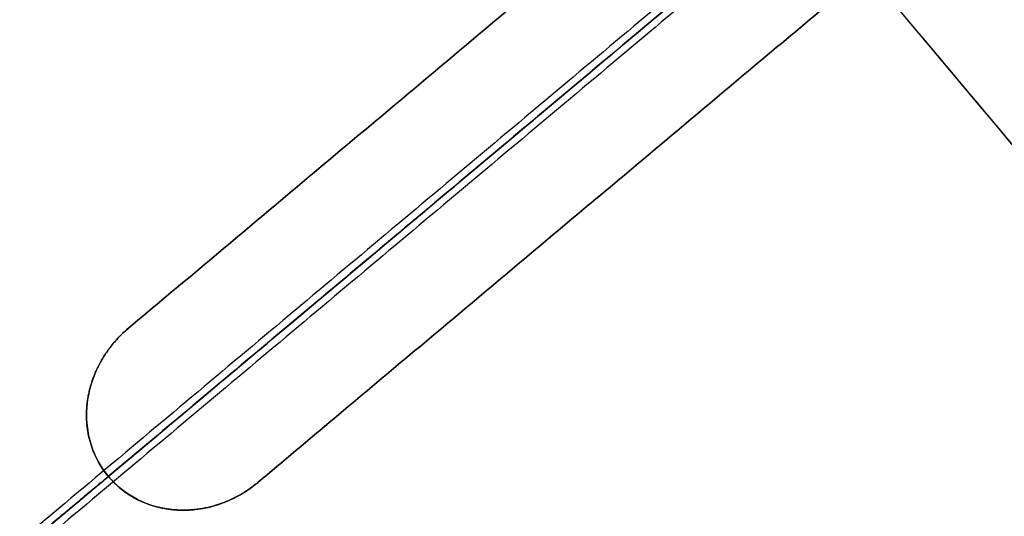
# Model space of a CAD drawing. Header units: millimetres. Extents: x -657 to 864, y -831 to 851.
# Tile 399 of 656: x 544 to 617, y -623 to -586. Entities that reach past the tile are written whole.
import ezdxf

# ---------------------------------------------------------------- set-up
doc = ezdxf.new("R2010")
doc.units = ezdxf.units.MM
doc.layers.add('Default', color=7, linetype='Continuous', true_color=0x000000)

msp = doc.modelspace()

# ---------------------------------------------------------------- linework, layer by layer
at = {"layer": 'Default'}
for points in [[(842.781, -633.288, 16.074), (715.467, -481.562, 16.074), (588.153, -329.835, 16.074)], [(842.26, -632.81, 16.311), (715.397, -481.62, 16.311), (588.534, -330.431, 16.311)], [(734.061, -340.304, 73.164), (540.134, -503.029, 73.164), (346.207, -665.753, 73.164)], [(733.511, -340.857, 72.922), (540.179, -503.082, 72.922), (346.847, -665.307, 72.922)], [(749.713, -752.794, -11.841), (602.007, -576.765, -11.841), (454.301, -400.737, -11.841)], [(749.32, -752.327, -11.588), (602.007, -576.765, -11.588), (454.693, -401.204, -11.588)], [(469.952, -813.227, 73.164), (663.88, -650.502, 73.164), (857.807, -487.778, 73.164)], [(470.502, -812.674, 72.922), (663.834, -650.449, 72.922), (857.167, -488.224, 72.922)], [(361.233, -520.242, 16.074), (488.547, -671.969, 16.074), (615.861, -823.696, 16.074)], [(361.753, -520.721, 16.311), (488.617, -671.91, 16.311), (615.48, -823.1, 16.311)], [(551.979, -608.988, 89.597), (597.203, -571.041, 89.597), (642.427, -533.094, 89.597)], [(642.427, -533.094, 89.343), (597.203, -571.041, 89.343), (551.979, -608.988, 89.343)], [(551.979, -608.988, 89.47), (597.203, -571.041, 89.47), (642.427, -533.094, 89.47)], [(561.586, -620.437, 89.343), (606.81, -582.49, 89.343), (652.034, -544.543, 89.343)], [(652.034, -544.543, 89.597), (606.81, -582.49, 89.597), (561.586, -620.437, 89.597)], [(561.586, -620.437, 89.47), (606.81, -582.49, 89.47), (652.034, -544.543, 89.47)], [(569.145, -830.855, 34.04), (713.541, -709.692, 34.04), (857.938, -588.529, 34.04)], [(569.837, -830.117, 33.823), (713.468, -709.596, 33.823), (857.099, -589.076, 33.823)], [(551.979, -608.988, 89.343), (551.979, -608.988, 89.47), (551.979, -608.988, 89.597)], [(491.237, -669.712, 89.444), (520.861, -644.854, 89.444), (550.486, -619.997, 89.444)], [(550.486, -619.997, 89.698), (520.861, -644.854, 89.698), (491.237, -669.712, 89.698)], [(550.486, -619.997, 89.698), (550.486, -619.997, 89.571), (550.486, -619.997, 89.444)], [(561.586, -620.437, 89.343), (561.586, -620.437, 89.47), (561.586, -620.437, 89.597)]]:
    msp.add_open_spline(points, degree=2, dxfattribs=at)
for points, knots in [([(391.345, -753.532, 89.698), (401.286, -745.19, 79.296), (431.658, -719.705, 50.656), (501.529, -661.076, 3.351), (563.524, -609.056, -11.841), (602.007, -576.765, -11.841)], [2.41548, 2.41548, 2.41548, 2.41548, 70.396144, 198.636056, 404.995527, 404.995527, 404.995527, 404.995527]), ([(391.899, -753.067, 89.444), (401.707, -744.837, 79.212), (431.93, -719.477, 50.758), (501.594, -661.022, 3.594), (563.548, -609.036, -11.588), (602.007, -576.765, -11.588)], [2.408267, 2.408267, 2.408267, 2.408267, 69.367076, 197.537893, 403.786179, 403.786179, 403.786179, 403.786179]), ([(749.32, -752.327, -11.588), (738.292, -739.184, 5.031), (711.826, -707.643, 38.932), (663.258, -649.762, 77.886), (625.875, -605.211, 88.548), (606.81, -582.49, 89.343)], [2.242983, 2.242983, 2.242983, 2.242983, 105.761789, 230.799194, 364.804297, 364.804297, 364.804297, 364.804297]), ([(749.713, -752.794, -11.841), (738.598, -739.548, 4.957), (712.026, -707.882, 39.052), (663.302, -649.815, 78.132), (625.891, -605.229, 88.802), (606.81, -582.49, 89.597)], [2.249859, 2.249859, 2.249859, 2.249859, 106.752723, 231.864999, 365.958826, 365.958826, 365.958826, 365.958826]), ([(551.979, -608.988, 89.343), (551.726, -609.201, 89.343), (551.485, -609.426, 89.344), (551.145, -609.781, 89.345), (550.981, -609.963, 89.346), (550.797, -610.184, 89.347), (550.708, -610.296, 89.348), (550.67, -610.344, 89.349), (550.645, -610.376, 89.349), (550.632, -610.394, 89.349), (550.433, -610.654, 89.351), (550.26, -610.905, 89.353), (550.022, -611.293, 89.357), (549.908, -611.49, 89.358), (549.785, -611.724, 89.361), (549.726, -611.842, 89.362), (549.696, -611.901, 89.363), (549.684, -611.927, 89.363), (549.676, -611.944, 89.363), (549.671, -611.953, 89.363), (549.55, -612.207, 89.366), (549.393, -612.581, 89.371), (549.242, -613.029, 89.376), (549.175, -613.255, 89.379), (549.144, -613.369, 89.38), (549.13, -613.418, 89.381), (549.122, -613.451, 89.381), (549.117, -613.469, 89.382), (549.052, -613.724, 89.385), (548.976, -614.085, 89.389), (548.918, -614.509, 89.395), (548.896, -614.722, 89.398), (548.889, -614.813, 89.399), (548.884, -614.874, 89.4), (548.882, -614.905, 89.4), (548.849, -615.404, 89.406), (548.86, -615.864, 89.412), (548.966, -616.768, 89.423), (549.061, -617.211, 89.427), (549.475, -618.52, 89.439), (549.904, -619.303, 89.444), (550.486, -619.997, 89.444)], [0, 0, 0, 0, 1.081886, 1.081886, 1.622829, 1.893301, 2.028537, 2.096155, 2.096155, 2.163772, 2.163772, 3.245659, 3.245659, 3.786602, 4.057073, 4.192309, 4.259927, 4.293736, 4.293736, 4.327545, 4.327545, 5.409431, 5.950374, 6.220846, 6.356082, 6.423699, 6.423699, 6.491317, 6.491317, 7.573204, 8.114147, 8.384618, 8.519854, 8.519854, 8.65509, 8.65509, 10.818862, 10.818862, 12.982635, 12.982635, 17.310179, 17.310179, 17.310179, 17.310179]), ([(550.486, -619.997, 89.698), (550.195, -619.649, 89.698), (549.815, -619.095, 89.696), (549.522, -618.49, 89.692), (549.346, -618.075, 89.689), (549.267, -617.861, 89.687), (549.061, -617.207, 89.681), (548.965, -616.763, 89.676), (548.886, -616.084, 89.668), (548.862, -615.742, 89.664), (548.862, -615.337, 89.659), (548.869, -615.133, 89.657), (548.873, -615.045, 89.656), (548.876, -614.986, 89.655), (548.878, -614.958, 89.654), (548.897, -614.685, 89.651), (548.938, -614.321, 89.646), (549.017, -613.899, 89.641), (549.063, -613.688, 89.638), (549.088, -613.583, 89.637), (549.1, -613.538, 89.636), (549.107, -613.508, 89.636), (549.111, -613.494, 89.636), (549.182, -613.217, 89.632), (549.302, -612.831, 89.627), (549.475, -612.391, 89.622), (549.569, -612.173, 89.62), (549.619, -612.065, 89.619), (549.644, -612.011, 89.618), (549.655, -611.988, 89.618), (549.662, -611.973, 89.617), (549.665, -611.966, 89.617), (549.799, -611.685, 89.614), (549.944, -611.421, 89.612), (550.181, -611.033, 89.608), (550.306, -610.842, 89.606), (550.46, -610.624, 89.605), (550.539, -610.516, 89.604), (550.574, -610.47, 89.603), (550.597, -610.439, 89.603), (550.608, -610.425, 89.603), (551.019, -609.888, 89.599), (551.472, -609.414, 89.597), (551.979, -608.988, 89.597)], [0, 0, 0, 0, 2.1622, 3.2433, 3.2433, 4.3244, 4.3244, 6.486601, 6.486601, 7.567701, 8.108251, 8.378526, 8.513663, 8.513663, 8.648801, 8.648801, 9.729901, 10.270451, 10.540726, 10.675863, 10.743432, 10.743432, 10.811001, 10.811001, 11.892101, 12.432651, 12.702926, 12.838064, 12.905632, 12.939417, 12.939417, 12.973201, 12.973201, 14.054301, 14.054301, 14.594851, 14.865126, 15.000264, 15.067833, 15.067833, 15.135401, 15.135401, 17.297601, 17.297601, 17.297601, 17.297601]), ([(550.486, -619.997, 89.444), (550.788, -620.356, 89.444), (551.286, -620.841, 89.442), (551.949, -621.311, 89.437), (552.251, -621.492, 89.434), (552.455, -621.608, 89.432), (552.561, -621.665, 89.431), (552.876, -621.823, 89.428), (553.091, -621.919, 89.426), (553.531, -622.088, 89.421), (553.757, -622.163, 89.418), (554.217, -622.291, 89.413), (554.566, -622.37, 89.408), (554.982, -622.433, 89.403), (555.161, -622.454, 89.401), (555.282, -622.467, 89.399), (555.341, -622.472, 89.398), (555.65, -622.497, 89.394), (556.023, -622.51, 89.39), (556.46, -622.494, 89.384), (556.68, -622.478, 89.381), (556.79, -622.468, 89.38), (556.837, -622.464, 89.38), (556.869, -622.461, 89.379), (556.883, -622.459, 89.379), (557.166, -622.429, 89.376), (557.561, -622.368, 89.371), (558.018, -622.263, 89.366), (558.245, -622.202, 89.364), (558.358, -622.169, 89.362), (558.407, -622.155, 89.362), (558.439, -622.145, 89.362), (558.454, -622.141, 89.361), (558.748, -622.05, 89.359), (559.02, -621.952, 89.356), (559.42, -621.784, 89.353), (559.619, -621.696, 89.351), (559.847, -621.583, 89.35), (559.945, -621.533, 89.349), (560.009, -621.499, 89.349), (560.04, -621.483, 89.348), (560.61, -621.176, 89.345), (561.115, -620.833, 89.343), (561.586, -620.437, 89.343)], [0, 0, 0, 0, 2.16185, 3.242775, 3.783237, 3.783237, 4.323699, 4.323699, 5.404624, 5.404624, 6.485549, 6.485549, 7.566474, 8.106936, 8.377168, 8.377168, 8.647399, 8.647399, 9.728324, 10.268786, 10.539017, 10.674133, 10.741691, 10.741691, 10.809249, 10.809249, 11.890173, 12.430636, 12.700867, 12.835983, 12.903541, 12.903541, 12.971098, 12.971098, 14.052023, 14.052023, 14.592486, 14.862717, 14.997832, 14.997832, 15.132948, 15.132948, 17.294798, 17.294798, 17.294798, 17.294798]), ([(561.586, -620.437, 89.597), (561.35, -620.635, 89.597), (561.106, -620.82, 89.598), (560.727, -621.077, 89.599), (560.535, -621.201, 89.6), (560.305, -621.336, 89.601), (560.205, -621.392, 89.601), (560.139, -621.429, 89.602), (560.104, -621.448, 89.602), (559.814, -621.605, 89.604), (559.551, -621.73, 89.606), (559.149, -621.898, 89.609), (558.946, -621.977, 89.611), (558.706, -622.06, 89.613), (558.585, -622.1, 89.614), (558.533, -622.116, 89.615), (558.498, -622.127, 89.615), (558.48, -622.133, 89.615), (558.205, -622.217, 89.618), (557.814, -622.316, 89.622), (557.353, -622.398, 89.627), (557.121, -622.431, 89.63), (557.004, -622.446, 89.631), (556.954, -622.451, 89.632), (556.921, -622.455, 89.632), (556.903, -622.457, 89.633), (556.636, -622.485, 89.636), (556.259, -622.507, 89.641), (555.823, -622.502, 89.646), (555.636, -622.493, 89.649), (555.512, -622.486, 89.65), (555.449, -622.481, 89.651), (554.413, -622.395, 89.664), (553.504, -622.141, 89.676), (551.811, -621.285, 89.693), (551.087, -620.713, 89.698), (550.486, -619.997, 89.698)], [0, 0, 0, 0, 1.083155, 1.083155, 1.624733, 1.895522, 2.030917, 2.030917, 2.166311, 2.166311, 3.249466, 3.249466, 3.791044, 4.061833, 4.197227, 4.264925, 4.264925, 4.332622, 4.332622, 5.415777, 5.957355, 6.228144, 6.363538, 6.431236, 6.431236, 6.498933, 6.498933, 7.582088, 8.123666, 8.394455, 8.394455, 8.665244, 8.665244, 12.997866, 12.997866, 17.330488, 17.330488, 17.330488, 17.330488])]:
    msp.add_open_spline(points, degree=3, knots=knots, dxfattribs=at)
at = {"layer": 'Default', "color": 18, "true_color": 0x000000}
for points in [[(600.718, -577.138, 159.539), (543.215, -625.388, 130.725), (485.713, -673.638, 101.91)], [(601.231, -577.416, 158.981), (543.729, -625.666, 130.167), (486.227, -673.916, 101.352)], [(485.898, -674.192, 102.469), (543.401, -625.942, 131.283), (600.903, -577.692, 160.097)], [(601.416, -577.97, 159.539), (543.914, -626.22, 130.725), (486.412, -674.47, 101.91)]]:
    msp.add_open_spline(points, degree=2, dxfattribs=at)
at = {"layer": 'Default'}
for points in [[(551.979, -608.988, 89.52), (545.682, -614.272, 89.52), (550.486, -619.997, 89.52)], [(550.486, -619.997, 89.52), (555.289, -625.721, 89.52), (561.586, -620.437, 89.52)]]:
    msp.add_rational_spline(points, [1, 0.707106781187, 1], degree=2, dxfattribs=at)

doc.saveas('drawing.dxf')
